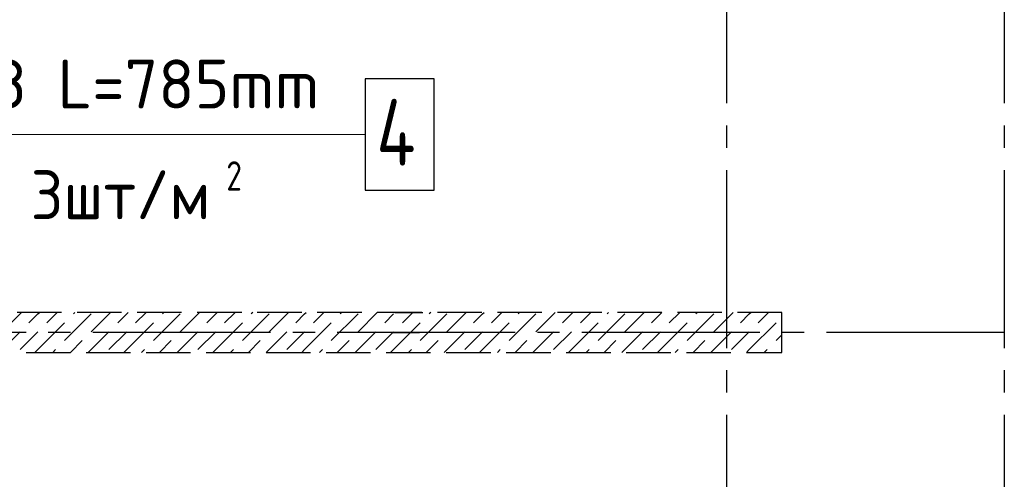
# Model space of a CAD drawing. Header units: millimetres. Extents: x 40580 to 1930067, y -240640 to 81020.
# Tile 573 of 656: x 1352881 to 1357310, y -207715 to -205649. Entities that reach past the tile are written whole.
import ezdxf

# ---------------------------------------------------------------- set-up
doc = ezdxf.new("R2010")
doc.units = ezdxf.units.MM
for name, pattern in [('______2', [270, 200, -70]), ('______5', [1100, 800, -100, 100, -100]), ('CENTER', [2, 1.25, -0.25, 0.25, -0.25])]:
    doc.linetypes.add(name, pattern=pattern)
for name, color, linetype, lineweight in [('Standard', 7, 'Continuous', 25), ('ОСИ', 7, 'CENTER', 15), ('Позиционная метка номер позиции', 7, 'Continuous', 13), ('Фиксатор', 7, 'Continuous', 25)]:
    doc.layers.add(name, color=color, linetype=linetype, lineweight=lineweight)
doc.layers.add('ЖБ Стена верхний уровень', color=7, linetype='______2', true_color=0x656565)
doc.styles.add('ISOCPEUR', font='isocpeur.ttf')

msp = doc.modelspace()

# ---------------------------------------------------------------- linework, layer by layer
at = {"layer": 'Standard', "color": 251, "linetype": 'Continuous', "lineweight": -3, "true_color": 0x656565, "transparency": 33554687}
for p, q in [((1354569.2, -206964.6), (1354694.2, -206964.6)), ((1354554.2, -207054.7), (1354429.2, -207054.7)), ((1354554.2, -207054.7), (1354679.2, -207054.7)), ((1354554.2, -207054.7), (1354669.2, -207054.7))]:
    msp.add_line(p, q, dxfattribs=at)
at = {"layer": 'ЖБ Стена верхний уровень', "color": 251, "linetype": '______2', "lineweight": -3, "true_color": 0x656565, "transparency": 33554687}
for p, q in [((1356309.8, -206964.6), (1351159.8, -206964.6)), ((1356309.8, -207144.7), (1356309.8, -206964.6)), ((1350479.8, -207144.7), (1356309.8, -207144.7))]:
    msp.add_line(p, q, dxfattribs=at)
at = {"layer": 'ЖБ Стена верхний уровень', "color": 9, "linetype": 'Continuous', "lineweight": -3, "true_color": 0xc7c7c7, "transparency": 33554687}
for p, q in [((1352889.9, -206964.6), (1352803, -207051.6)), ((1352923, -207011.6), (1352963, -206971.6)), ((1352963, -206971.6), (1352969.9, -206964.6)), ((1353049.9, -206964.6), (1353003, -207011.6)), ((1353203, -206971.6), (1353083, -207091.6)), ((1353129.9, -206964.6), (1353123, -206971.6)), ((1353289.9, -206964.6), (1353203, -207051.6)), ((1353323, -207011.6), (1353363, -206971.6)), ((1353363, -206971.6), (1353369.9, -206964.6)), ((1353449.9, -206964.6), (1353403, -207011.6)), ((1353603, -206971.6), (1353483, -207091.6)), ((1353529.9, -206964.6), (1353523, -206971.6)), ((1353689.9, -206964.6), (1353603, -207051.6)), ((1353723, -207011.6), (1353763, -206971.6)), ((1353763, -206971.6), (1353769.9, -206964.6)), ((1353849.9, -206964.6), (1353803, -207011.6)), ((1354003, -206971.6), (1353883, -207091.6)), ((1353929.9, -206964.6), (1353923, -206971.6)), ((1354089.9, -206964.6), (1354003, -207051.6)), ((1354123, -207011.6), (1354163, -206971.6)), ((1354163, -206971.6), (1354169.9, -206964.6)), ((1354249.9, -206964.6), (1354203, -207011.6)), ((1354403, -206971.6), (1354283, -207091.6)), ((1354329.9, -206964.6), (1354323, -206971.6)), ((1354489.9, -206964.6), (1354403, -207051.6)), ((1354523, -207011.6), (1354563, -206971.6)), ((1354649.9, -206964.6), (1354603, -207011.6)), ((1354803, -206971.6), (1354683, -207091.6)), ((1354729.9, -206964.6), (1354723, -206971.6)), ((1354889.9, -206964.6), (1354803, -207051.6)), ((1354923, -207011.6), (1354963, -206971.6)), ((1354963, -206971.6), (1354969.9, -206964.6)), ((1355049.9, -206964.6), (1355003, -207011.6)), ((1355203, -206971.6), (1355083, -207091.6)), ((1355129.9, -206964.6), (1355123, -206971.6)), ((1355289.9, -206964.6), (1355203, -207051.6)), ((1355323, -207011.6), (1355363, -206971.6)), ((1355363, -206971.6), (1355369.9, -206964.6)), ((1355449.9, -206964.6), (1355403, -207011.6)), ((1355603, -206971.6), (1355483, -207091.6)), ((1355529.9, -206964.6), (1355523, -206971.6)), ((1355689.9, -206964.6), (1355603, -207051.6)), ((1355723, -207011.6), (1355763, -206971.6)), ((1355763, -206971.6), (1355769.9, -206964.6)), ((1355849.9, -206964.6), (1355803, -207011.6)), ((1356003, -206971.6), (1355883, -207091.6)), ((1355929.9, -206964.6), (1355923, -206971.6)), ((1356089.9, -206964.6), (1356003, -207051.6)), ((1356123, -207011.6), (1356163, -206971.6)), ((1356163, -206971.6), (1356169.9, -206964.6)), ((1356249.9, -206964.6), (1356203, -207011.6)), ((1352963, -207131.6), (1353083, -207011.6)), ((1353363, -207131.6), (1353483, -207011.6)), ((1353763, -207131.6), (1353883, -207011.6)), ((1354163, -207131.6), (1354283, -207011.6)), ((1354563, -207131.6), (1354683, -207011.6)), ((1354963, -207131.6), (1355083, -207011.6)), ((1355363, -207131.6), (1355483, -207011.6)), ((1355763, -207131.6), (1355883, -207011.6)), ((1356163, -207131.6), (1356283, -207011.6)), ((1352883, -207051.6), (1352789.9, -207144.7)), ((1352963, -207051.6), (1352883, -207131.6)), ((1353283, -207051.6), (1353189.9, -207144.7)), ((1353363, -207051.6), (1353283, -207131.6)), ((1353683, -207051.6), (1353589.9, -207144.7)), ((1353763, -207051.6), (1353683, -207131.6)), ((1354083, -207051.6), (1353989.9, -207144.7)), ((1354163, -207051.6), (1354083, -207131.6)), ((1354483, -207051.6), (1354389.9, -207144.7)), ((1354563, -207051.6), (1354483, -207131.6)), ((1354883, -207051.6), (1354789.9, -207144.7)), ((1354963, -207051.6), (1354883, -207131.6)), ((1355283, -207051.6), (1355189.9, -207144.7)), ((1355363, -207051.6), (1355283, -207131.6)), ((1355683, -207051.6), (1355589.9, -207144.7)), ((1355763, -207051.6), (1355683, -207131.6)), ((1356083, -207051.6), (1355989.9, -207144.7)), ((1356163, -207051.6), (1356083, -207131.6)), ((1356309.8, -207064.7), (1356283, -207091.6)), ((1353109.9, -207144.7), (1353163, -207091.6)), ((1353509.9, -207144.7), (1353563, -207091.6)), ((1353909.9, -207144.7), (1353963, -207091.6)), ((1354309.9, -207144.7), (1354363, -207091.6)), ((1354709.9, -207144.7), (1354763, -207091.6)), ((1355109.9, -207144.7), (1355163, -207091.6)), ((1355509.9, -207144.7), (1355563, -207091.6)), ((1355909.9, -207144.7), (1355963, -207091.6)), ((1352963, -207131.6), (1352949.9, -207144.7)), ((1353043, -207131.6), (1353029.9, -207144.7)), ((1353363, -207131.6), (1353349.9, -207144.7)), ((1353443, -207131.6), (1353429.9, -207144.7)), ((1353763, -207131.6), (1353749.9, -207144.7)), ((1353843, -207131.6), (1353829.9, -207144.7)), ((1354163, -207131.6), (1354149.9, -207144.7)), ((1354243, -207131.6), (1354229.9, -207144.7)), ((1354563, -207131.6), (1354549.9, -207144.7)), ((1354643, -207131.6), (1354629.9, -207144.7)), ((1354963, -207131.6), (1354949.9, -207144.7)), ((1355043, -207131.6), (1355029.9, -207144.7)), ((1355363, -207131.6), (1355349.9, -207144.7)), ((1355443, -207131.6), (1355429.9, -207144.7)), ((1355763, -207131.6), (1355749.9, -207144.7)), ((1355843, -207131.6), (1355829.9, -207144.7)), ((1356163, -207131.6), (1356149.9, -207144.7)), ((1356243, -207131.6), (1356229.9, -207144.7))]:
    msp.add_line(p, q, dxfattribs=at)
at = {"layer": 'ОСИ', "color": 8, "linetype": '______5', "lineweight": -3, "transparency": 33554687}
for p, q in [((1356059.8, -198624.7), (1356059.8, -232064.6)), ((1357309.8, -198624.7), (1357309.8, -232064.6)), ((1357309.8, -207054.7), (1347581.5, -207054.7))]:
    msp.add_line(p, q, dxfattribs=at)
at = {"layer": 'Позиционная метка номер позиции', "color": 7, "linetype": 'Continuous', "lineweight": 13, "transparency": 33554687}
msp.add_lwpolyline([(1351967.2, -203422.3), (1352433.8, -206165.2), (1354435.6, -206165.2)], dxfattribs=at)
at = {"layer": 'Фиксатор', "color": 7, "linetype": 'Continuous', "lineweight": 25, "transparency": 33554687}
msp.add_lwpolyline([(1354435.6, -206415.2), (1354745.6, -206415.2), (1354745.6, -205915.2), (1354435.6, -205915.2), (1354435.6, -206415.2)], dxfattribs=at)

# ---------------------------------------------------------------- texts
at = {"layer": 'Фиксатор', "color": 7, "linetype": 'Continuous', "lineweight": 13, "transparency": 33554687, "attachment_point": 7, "style": 'ISOCPEUR'}
for s, insert, char_height, width in [('\\W0.98;ø8 L=785mm ', (1352579.6, -206047.9), 220, 1889.829), ('{\\W0.7800;4}', (1354485.6, -206305.2), 300, 326.834)]:
    msp.add_mtext(s, dxfattribs=dict(at, insert=insert, char_height=char_height, width=width))
at = {"layer": 'Фиксатор', "color": 7, "linetype": 'Continuous', "lineweight": 25, "transparency": 33554687, "attachment_point": 7, "style": 'ISOCPEUR'}
for s, insert, char_height, width in [('\\W0.95;3шт/м', (1352930.7, -206545.6), 220, 984.761), ('\\W0.78;2', (1353810.7, -206417.3), 132, 143.811)]:
    msp.add_mtext(s, dxfattribs=dict(at, insert=insert, char_height=char_height, width=width))

doc.saveas('drawing.dxf')
